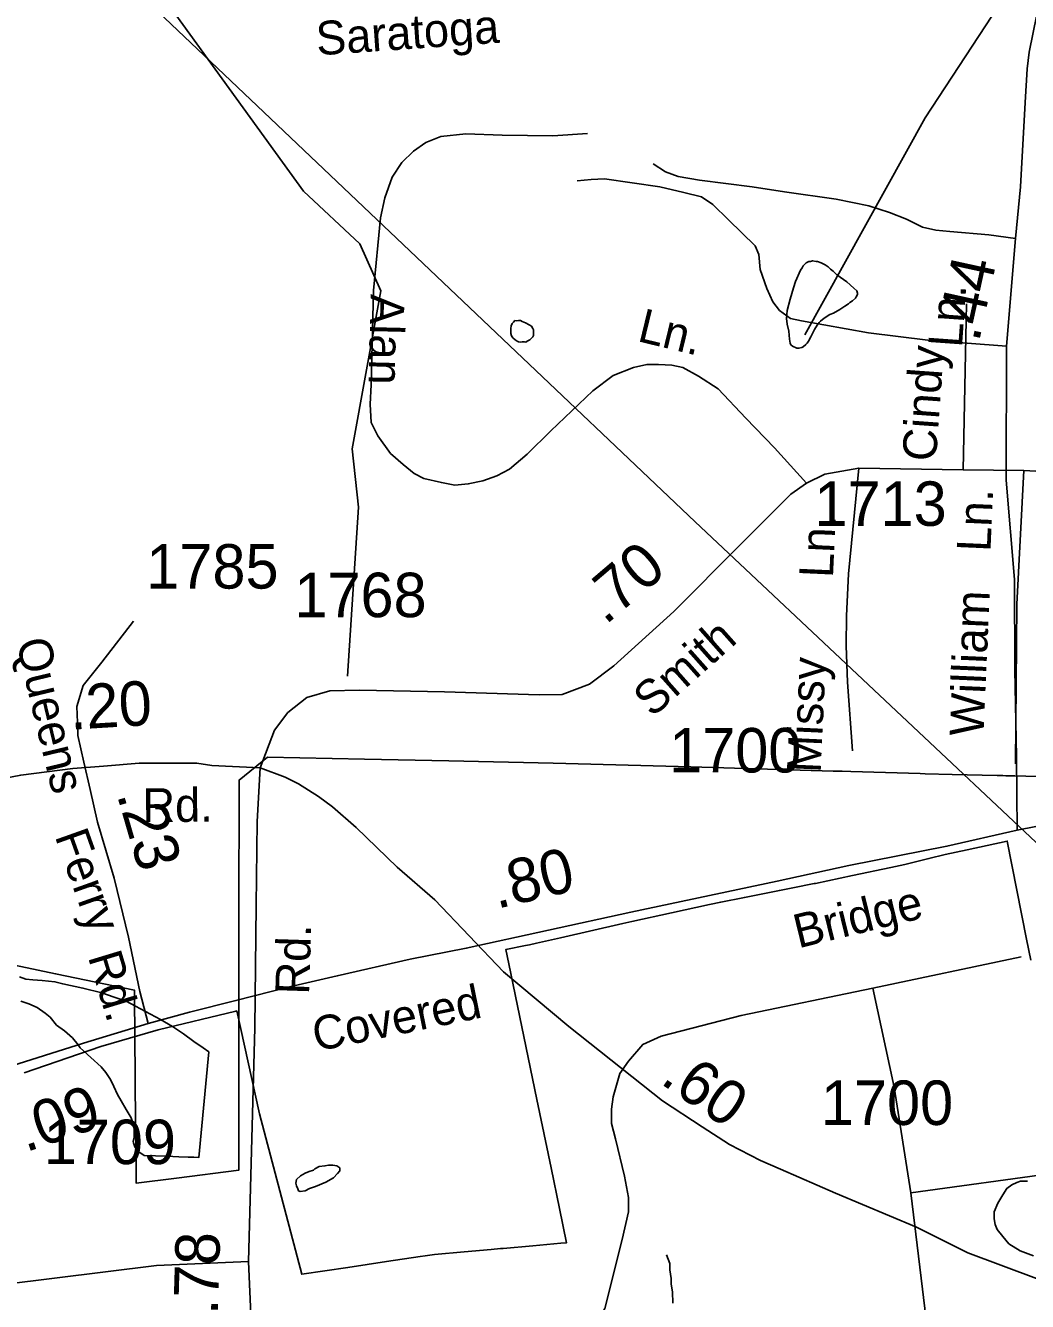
# Model space of a CAD drawing. Extents: x 2169602 to 2449496, y 721995 to 810662.
# Drawn here: x 2400191 to 2403008, y 765226 to 768814 of the extents above; entities that cross this region are included whole.
import ezdxf

# ---------------------------------------------------------------- set-up
doc = ezdxf.new("R2010")
doc.units = 0
doc.layers.add('Default', color=7, linetype='Continuous')

msp = doc.modelspace()

# ---------------------------------------------------------------- linework, layer by layer
at = {"layer": 'Default'}
for p, q in [((2402827.5, 767564.5), (2402836.9, 768031.4)), ((2402573.2, 766107.5), (2402990.6, 766195.2)), ((2402680.2, 765531.7), (2403191.8, 765602.3)), ((2402731.6, 765107.9), (2402680.2, 765531.7))]:
    msp.add_line(p, q, dxfattribs=at)
for points in [[(2410998.9, 759007.9), (2409859, 760053.1), (2407211.5, 762601.4), (2405778.5, 763946.8), (2405684, 764042.1), (2405083.2, 764574.5), (2404665, 764982.2), (2402074.2, 767418.4), (2399573.8, 769793.5), (2395074.1, 774085.3)], [(2401096.5, 766984.1), (2401127.4, 767459.1), (2401109.4, 767623.5), (2401190.6, 768068), (2401131.6, 768200.3), (2400972.4, 768348), (2400594.5, 768870.7), (2400518.5, 769029.7), (2400484.6, 769194.4), (2400499.6, 769479.5), (2400540.6, 769655.8), (2400578.6, 770311.1), (2400749.6, 770970.3), (2400714.5, 771338.4), (2400536.5, 771788.1), (2400399.6, 772453.5), (2400332.7, 772602.5), (2400131.6, 772800.1), (2399392.8, 773195.4)], [(2402382.6, 767944.1), (2402720.6, 768554), (2403456.7, 769677.2), (2403589.6, 769743.4), (2404097.7, 769703.5), (2404765.5, 769457), (2405107.6, 769384.4), (2405498.6, 769386.3), (2406347.7, 769559.2), (2406847.6, 769496.5), (2407288.4, 769617.1)], [(2402979.1, 766551.9), (2402977.4, 766757.2), (2402972.3, 767003.5), (2402971.4, 767256.6), (2402948.3, 767535.5), (2402949.2, 767911.8), (2402974.8, 768214.5), (2402988.5, 768359.9), (2403002.2, 768597.7), (2403007.5, 768691.5), (2403013, 768739.1), (2403034.8, 768844.5), (2403036.3, 768850.9)], [(2402387, 767526.8), (2402297.2, 767626.1), (2402216.8, 767709.9), (2402138.2, 767792), (2402083.4, 767827.9), (2402039, 767851.8), (2402008.2, 767858.7), (2401970.5, 767860.4), (2401938, 767860.4), (2401900.4, 767851.8), (2401843.1, 767829.6), (2401786.7, 767786.8), (2401668.6, 767673.9), (2401601.9, 767608.9), (2401552.3, 767566.2), (2401516.4, 767547.4), (2401477.1, 767533.7), (2401436, 767525.1), (2401398.4, 767521.7), (2401360.7, 767528.6), (2401311.1, 767540.5), (2401283.8, 767554.2), (2401253, 767579.9), (2401217.1, 767610.7), (2401182, 767660.3), (2401163.2, 767697.9), (2401159.8, 767749.2), (2401163.2, 767803.9), (2401170, 768069.1), (2401189.7, 768272.6), (2401201.7, 768329.1), (2401222.2, 768387.2), (2401249.6, 768428.3), (2401282.1, 768460.8), (2401316.3, 768484.7), (2401359, 768501.8), (2401429.2, 768508.7), (2401531.8, 768505.2), (2401673.8, 768503.5), (2401771.3, 768510.4)], [(2402974.8, 768214.5), (2402899.6, 768224.8), (2402790.1, 768235), (2402750.8, 768238.5), (2402713.1, 768247), (2402668.6, 768269.3), (2402620.8, 768288.1), (2402562.6, 768306.9), (2402470.2, 768325.7), (2402324.8, 768346.2), (2402234.2, 768359.9), (2402086.2, 768378.7), (2402026.4, 768389), (2401990.4, 768402.7), (2401956.2, 768424.9)], [(2402949.2, 767911.8), (2402727.7, 767928.9), (2402561.7, 767949.4), (2402372.7, 767983.6), (2402341.9, 767990.4), (2402311.2, 768012.7), (2402292.3, 768036.6), (2402275.2, 768074.3), (2402256.4, 768127.3), (2402253, 768170), (2402242.7, 768194), (2402167.5, 768267.5), (2402123.9, 768310.3), (2402091.4, 768332.5), (2402041.8, 768344.5), (2401975, 768359.9), (2401819.4, 768382.2), (2401781.8, 768380.4), (2401742.4, 768377)], [(2402454.2, 768129), (2402447.8, 768134.8), (2402439.8, 768140.9), (2402428.1, 768146.7), (2402418.1, 768150.7), (2402414, 768150.5), (2402403.9, 768152.4), (2402398.2, 768150.5), (2402393.9, 768150.7), (2402390.2, 768148.4), (2402386.1, 768146.6), (2402382, 768142.4), (2402377.9, 768138.5), (2402374.4, 768132.5), (2402370.3, 768126.3), (2402356.2, 768094.3), (2402350.4, 768076.1), (2402341, 768044.3), (2402332.6, 768012.3), (2402331.1, 767990.2), (2402333, 767974.1), (2402337.5, 767954.4), (2402339.3, 767932.2), (2402341.2, 767920.2), (2402343.4, 767916.2), (2402347.3, 767912.3), (2402351.4, 767910.5), (2402355.8, 767908.2), (2402359.6, 767906.4), (2402365.6, 767906.3), (2402373.6, 767908.4), (2402377.3, 767910.6), (2402385.1, 767916.8), (2402389.2, 767920.6), (2402393.1, 767926.5), (2402399.4, 767938.6), (2402409.1, 767958.6), (2402417.1, 767970.8), (2402423, 767978.8), (2402426.7, 767982.7), (2402437, 767990.8), (2402452.7, 768001.1), (2402462.8, 768004.8), (2402481, 768015), (2402494.6, 768025.1), (2402505, 768031.3), (2402508.5, 768035.2), (2402516.5, 768039.3), (2402524.7, 768047.4), (2402526.6, 768051.1), (2402530.5, 768057.4), (2402530.5, 768061.5), (2402528.4, 768067.5), (2402520.4, 768075.2), (2402500.3, 768093.2), (2402472.2, 768112.9), (2402462, 768123), (2402454.2, 768129)], [(2401587.2, 767981.8), (2401597.3, 767977.9), (2401607.3, 767972.3), (2401613.5, 767968.1), (2401617.2, 767962.3), (2401619.4, 767958.3), (2401619.2, 767952.2), (2401619.6, 767946.1), (2401619.2, 767942.1), (2401617.8, 767938.3), (2401613.3, 767934.1), (2401609.6, 767930.2), (2401601.8, 767926.1), (2401597.5, 767923.9), (2401593.8, 767924.1), (2401587.4, 767924.2), (2401581.5, 767923.9), (2401577.6, 767924.1), (2401573.7, 767925.9), (2401567.5, 767930.1), (2401561.8, 767935.8), (2401557.5, 767941.7), (2401555.6, 767947.7), (2401555.4, 767953.8), (2401555.4, 767961.9), (2401557.1, 767969.8), (2401559.5, 767975.9), (2401563, 767979.8), (2401567.1, 767984.1), (2401571.4, 767983.8), (2401577.4, 767984.1), (2401583.3, 767984), (2401587.2, 767981.8)], [(2400851, 766726.3), (2400891.2, 766832.4), (2400928.8, 766882), (2400981.9, 766924.8), (2401046.9, 766943.6), (2401130.7, 766945.3), (2401369.3, 766940.1), (2401635.3, 766931.6), (2401699.7, 766933.2), (2401777.2, 766962.4), (2401845.7, 767013.7), (2402014.2, 767165.9), (2402199.7, 767352.4), (2402342.6, 767496.1), (2402387, 767526.8), (2402438.4, 767552.5), (2402534.1, 767569.6), (2402827.5, 767564.5), (2402998.5, 767562.8), (2403304.7, 767545.7), (2403744.3, 767532)], [(2402534.1, 767569.6), (2402505.1, 767272), (2402499.9, 767154), (2402498.2, 767070.1), (2402502.5, 766967.5), (2402516.2, 766774.2)], [(2402998.5, 767562.8), (2402978, 767186.5), (2402974.6, 766738.3)], [(2400536, 766007.6), (2400512.7, 766098), (2400481.2, 766250.2), (2400440.1, 766416.7), (2400393.5, 766574.3), (2400372.9, 766665.4), (2400355.1, 766742.2), (2400338.6, 766817.5), (2400337.3, 766854.6), (2400335.9, 766899.1), (2400353.7, 766958), (2400405.8, 767023.8), (2400494.9, 767138.9)], [(2403159.9, 766698.9), (2402972.7, 766703.8), (2402947.7, 766704.5), (2402938.7, 766704.8), (2402922.7, 766705.1), (2402796.9, 766708.4), (2402720.7, 766710.3), (2402706.4, 766710.7), (2402511.9, 766716.3), (2402486.9, 766717), (2402461.9, 766717.7), (2402061.4, 766729.2), (2401674.7, 766740.3), (2401381.7, 766746.4), (2401144.7, 766751.4), (2400871.4, 766757.1), (2400791.9, 766692.1), (2400791.4, 766304.4), (2400790.9, 765884.8), (2400791.2, 765595.6), (2400615.9, 765573.4), (2400502.4, 765558.9), (2400501.9, 765622.9), (2400500.9, 765719.1), (2400499.9, 765858.9), (2400497.9, 766082.9), (2400497.7, 766101.3), (2400275.7, 766147.8), (2400226.9, 766158), (2400026.4, 766200)], [(2403159.9, 766698.9), (2402972.7, 766703.8), (2402947.7, 766704.5), (2402938.7, 766704.8), (2402922.7, 766705.1), (2402796.9, 766708.4), (2402720.7, 766710.3), (2402706.4, 766710.7), (2402511.9, 766716.3), (2402486.9, 766717), (2402461.9, 766717.7), (2402061.4, 766729.2), (2401674.7, 766740.3), (2401381.7, 766746.4), (2401144.7, 766751.4), (2400871.4, 766757.1), (2400791.9, 766692.1), (2400791.4, 766304.4), (2400790.9, 765884.8), (2400791.2, 765595.6), (2400615.9, 765573.4), (2400502.4, 765558.9), (2400501.9, 765622.9), (2400500.9, 765719.1), (2400499.9, 765858.9), (2400497.9, 766082.9), (2400497.7, 766101.3), (2400275.7, 766147.8), (2400226.9, 766158), (2400026.4, 766200)], [(2399963.3, 766664.8), (2400177.7, 766706.3), (2400324.7, 766724.9), (2400410.6, 766731.3), (2400510.6, 766740), (2400673.1, 766740), (2400714.7, 766733.6), (2400851, 766726.3)], [(2400851, 766726.3), (2400842.5, 766575.8), (2400839.9, 766339.8), (2400835.6, 765996), (2400818.1, 765338.4), (2400840.8, 764831.1), (2400846.7, 763934.8), (2400833.1, 763794.7), (2400836.5, 763647.5), (2400818.5, 763466.1), (2400781.8, 763328.7), (2400733.9, 763084.7), (2400632.1, 762628), (2400510.6, 762123.4), (2400435.4, 761808.7), (2400306.2, 761280.1), (2400245.5, 761039), (2400183.1, 760811.5)], [(2400851, 766726.3), (2400921.1, 766700.7), (2400958.8, 766681.9), (2401015.2, 766645.9), (2401054.6, 766616.9), (2401121.3, 766558.7), (2401235.9, 766447.5), (2401341.9, 766355.2), (2401535.2, 766153.3), (2401719.1, 765999.4), (2401982.5, 765790.7), (2402093.7, 765717.1), (2402170.7, 765667.5), (2402257.4, 765623.2), (2402313.5, 765598.7), (2402468.3, 765530.7), (2402696.6, 765434.9), (2402840.7, 765363.1), (2403133.7, 765253.6), (2403356.4, 765156.3), (2403649.6, 765065.5)], [(2402979.1, 766551.9), (2403193.5, 766593.5), (2403340.5, 766612), (2403426.5, 766618.5), (2403526.5, 766627.2), (2403689, 766627.2), (2403730.5, 766620.7), (2403866.8, 766613.5)], [(2400536, 766007.6), (2400652.1, 766039.9), (2400782.7, 766072.5), (2400933.3, 766110.7), (2401067.5, 766141.5), (2401272.5, 766188.7), (2401430.3, 766219.6), (2401892.8, 766320.7), (2402304.7, 766408.3), (2402506, 766451.9), (2402781.7, 766506.4), (2402979.1, 766551.9)], [(2403017.7, 766185.9), (2403006, 766244.7), (2402951.5, 766521), (2402839.2, 766496.4), (2402777.2, 766482.9), (2402731.2, 766471.6), (2402663.5, 766455.2), (2402624, 766446.8), (2402516.5, 766424), (2402412.5, 766401.9), (2402408.7, 766401.2), (2402348.2, 766389.2), (2402310.7, 766381.9), (2402212.5, 766362.6), (2402146, 766349.4), (2402114.5, 766342.6), (2402007, 766319.2), (2401896.2, 766295.1), (2401870.7, 766289.3), (2401695.2, 766249.2), (2401628, 766233.9), (2401608.5, 766229.4), (2401597, 766227.2), (2401541.7, 766216.4), (2401550, 766176.1)], [(2403017.7, 766185.9), (2403006, 766244.7), (2402951.5, 766521), (2402839.2, 766496.4), (2402777.2, 766482.9), (2402731.2, 766471.6), (2402663.5, 766455.2), (2402624, 766446.8), (2402516.5, 766424), (2402412.5, 766401.9), (2402408.7, 766401.2), (2402348.2, 766389.2), (2402310.7, 766381.9), (2402212.5, 766362.6), (2402146, 766349.4), (2402114.5, 766342.6), (2402007, 766319.2), (2401896.2, 766295.1), (2401870.7, 766289.3), (2401695.2, 766249.2), (2401628, 766233.9), (2401608.5, 766229.4), (2401597, 766227.2), (2401541.7, 766216.4), (2401550, 766176.1)], [(2401550, 766176.1), (2401629.2, 765794.2), (2401669, 765602.2), (2401692.5, 765487.6), (2401712.5, 765391.4), (2401696, 765389.9), (2401617.7, 765383.1), (2401534.2, 765375.7), (2401526.7, 765375.1), (2401500, 765372.7), (2401424.5, 765366.2), (2401341, 765358.9), (2401315, 765354.9), (2401300.7, 765352.8), (2401206.2, 765338.6), (2401097.5, 765322.3), (2400967.7, 765302.8), (2400849.2, 765753.7), (2400785, 766043.1), (2400783, 766042.7), (2400564.5, 765990.1), (2400402.7, 765942.9), (2400187, 765869.4)], [(2401550, 766176.1), (2401629.2, 765794.2), (2401669, 765602.2), (2401692.5, 765487.6), (2401712.5, 765391.4), (2401696, 765389.9), (2401617.7, 765383.1), (2401534.2, 765375.7), (2401526.7, 765375.1), (2401500, 765372.7), (2401424.5, 765366.2), (2401341, 765358.9), (2401315, 765354.9), (2401300.7, 765352.8), (2401206.2, 765338.6), (2401097.5, 765322.3), (2400967.7, 765302.8), (2400849.2, 765753.7), (2400785, 766043.1), (2400783, 766042.7), (2400564.5, 765990.1), (2400402.7, 765942.9), (2400187, 765869.4)], [(2400500.2, 766056.5), (2400474.6, 766070.5), (2400440.4, 766082.2), (2400406.1, 766093.8), (2400352.4, 766107.6), (2400296, 766119.4), (2400274.1, 766125.1), (2400238.2, 766129), (2400212.1, 766130.9), (2400192, 766132.7), (2400174, 766138.7)], [(2402573.2, 766107.5), (2402202.9, 766030.4), (2401978.1, 765972.6), (2401926.8, 765949.1), (2401886.1, 765902), (2401862.6, 765867.7), (2401843.3, 765801.4), (2401839, 765767.1), (2401839, 765726.5), (2401849.7, 765683.7), (2401875.4, 765578.8), (2401886.1, 765518.8), (2401886.1, 765478.2), (2401869, 765401.1), (2401819.7, 765206.3), (2401772.7, 765131.4), (2401725.6, 765088.6), (2401691.3, 765071.5), (2401657.1, 765060.8), (2401532.9, 765047.9), (2401021.3, 764994.4)], [(2402680.2, 765531.7), (2402633.1, 765829.2), (2402573.2, 766107.5)], [(2400178.3, 766070.7), (2400200.4, 766062.9), (2400224.2, 766052.8), (2400246.8, 766037.2), (2400260.9, 766025.3), (2400278.8, 766003.2), (2400300.9, 765987.2), (2400323.1, 765967.7), (2400339.3, 765947.8), (2400345.2, 765939.6), (2400374.9, 765912), (2400403.5, 765886.1), (2400417.4, 765870.3), (2400429.7, 765850.2), (2400439.7, 765830.4), (2400450, 765808.1), (2400460.3, 765790.4), (2400474, 765766.4), (2400488.3, 765742.7), (2400494.3, 765724.8), (2400496.5, 765710.6), (2400496.3, 765698.5), (2400496.5, 765686.7), (2400494.3, 765676.5), (2400494.5, 765672.8), (2400499, 765660.8), (2400506.8, 765648.7), (2400524.6, 765636.6), (2400589, 765635), (2400622.7, 765633.2), (2400648.9, 765631.7), (2400664.5, 765631.7), (2400678.6, 765631.6), (2400707.1, 765927.9), (2400690.7, 765939.7), (2400664.9, 765957.4), (2400635, 765979.3), (2400604.6, 765999.3), (2400571, 766019), (2400500.2, 766056.5)], [(2400042.6, 765854.1), (2400354.3, 765953), (2400536, 766007.6)], [(2401004.8, 765599.8), (2401017.3, 765605.6), (2401032.9, 765607.7), (2401043.1, 765609.8), (2401055, 765610), (2401066.9, 765608.2), (2401075.3, 765602.1), (2401075.3, 765594), (2401068.8, 765586), (2401057.1, 765574), (2401035.5, 765561.9), (2401007, 765549.5), (2400989.6, 765543.7), (2400977.5, 765537.4), (2400963.6, 765535.5), (2400959.1, 765537.3), (2400957.2, 765543.3), (2400953.3, 765551.1), (2400951.3, 765559.2), (2400953.5, 765569.4), (2400964.8, 765579.4), (2400977.3, 765587.3), (2400989, 765591.6), (2401001.1, 765595.4), (2401004.8, 765599.8)], [(2403008.4, 765564.9), (2402988.3, 765564.7), (2402978.3, 765560.9), (2402964.6, 765554.5), (2402950.6, 765544.4), (2402938.7, 765526.4), (2402924.8, 765502.5), (2402914.9, 765478.4), (2402914.9, 765458.6), (2402917, 765442.5), (2402923.1, 765428.5), (2402938.9, 765408.7), (2402955.7, 765388.7), (2402987.5, 765368.9), (2403025.2, 765355.1)], [(2401993.8, 765357.3), (2401998.3, 765345.3), (2402002.6, 765333.3), (2402002.6, 765315.4), (2402006.7, 765291.3), (2402006.5, 765275.5), (2402010.6, 765253.4), (2402010.8, 765221.3)], [(2400818.1, 765338.4), (2400559.1, 765327.7), (2400128.9, 765274.2), (2399715.8, 765220.7)]]:
    msp.add_lwpolyline(points, dxfattribs=at)

# ---------------------------------------------------------------- texts
for s, height, rotation, p in [('Saratoga', 95, 3.9743, (2401011.2, 768729.7)), ('.44', 125, 77.6827, (2402871.6, 767920.8)), ('Alan', 95, 268.5947, (2401161.9, 768059.1)), ('Ln.', 95, 85.9276, (2402823.9, 767906.8)), ('Ln.', 95, 346.35, (2401908.5, 767927)), ('Cindy', 95, 85.9276, (2402750.7, 767586.3)), ('Ln.', 95, 87.4743, (2402904.1, 767333)), ('Ln.', 95, 87.3867, (2402461.3, 767259.7)), ('.70', 125, 40.4262, (2401821.7, 767126.5)), ('William', 95, 87.4743, (2402884.4, 766814.3)), ('Smith', 95, 41.5689, (2401953.3, 766866.1)), ('Queens', 95, 283.4779, (2400164.4, 767080.7)), ('Missy', 95, 87.3867, (2402426.7, 766711.3)), ('.20', 125, 3.4984, (2400317.8, 766833.7)), ('Rd.', 95, 0.2985, (2400520.2, 766574.2)), ('.23', 125, 286.2318, (2400447.6, 766651.7)), ('Ferry', 95, 289.6218, (2400272.7, 766534.9)), ('.80', 125, 13.3014, (2401516.2, 766329.9)), ('Bridge', 95, 13.7196, (2402363.9, 766218.9)), ('Rd.', 95, 88.1664, (2400988.3, 766088.3)), ('Rd.', 95, 286.8868, (2400366.1, 766195.6)), ('Covered', 95, 11.6112, (2401008.6, 765928.9)), ('.60', 125, 325.6372, (2401972.4, 765841.6)), ('.09', 125, 18.7393, (2400191.5, 765645.5)), ('.78', 125, 88.3559, (2400731.9, 765187.9))]:
    msp.add_text(s, height=height, rotation=rotation, dxfattribs=at).set_placement(p)
for s, p in [('1713', (2402409.3, 767407)), ('1785', (2400530.8, 767230.6)), ('1768', (2400947.1, 767150.3)), ('1700', (2402000.8, 766713.6)), ('1700', (2402427.5, 765722.7)), ('1709', (2400242.4, 765612.5))]:
    msp.add_text(s, height=125, dxfattribs=at).set_placement(p)

doc.saveas('drawing.dxf')
